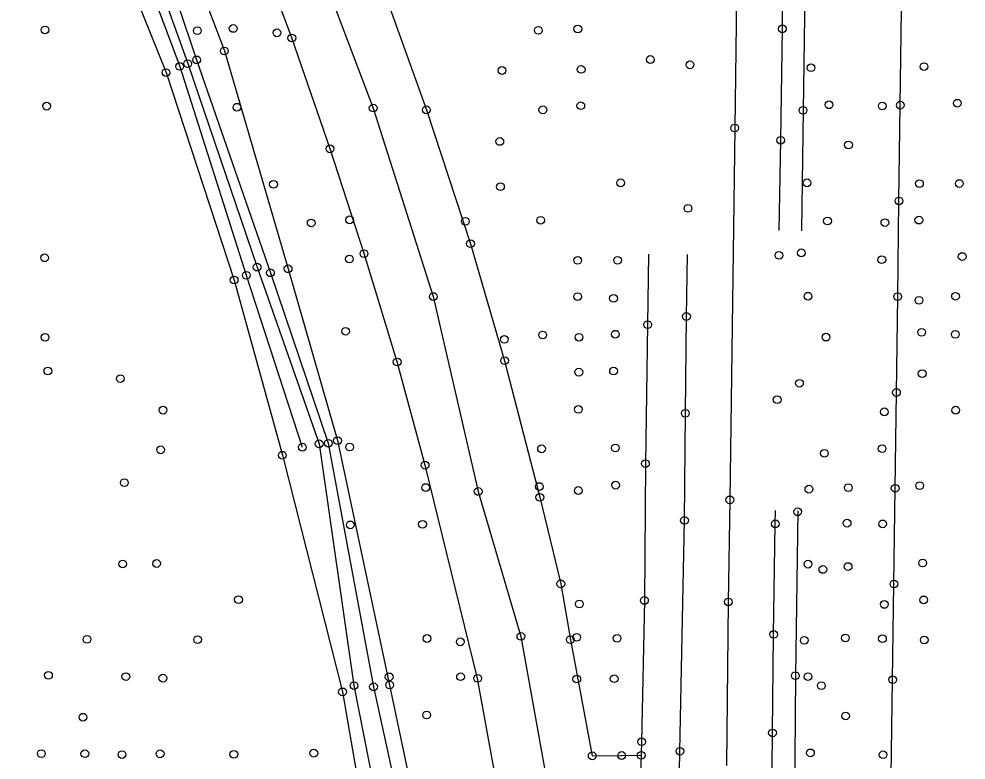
# Model space of a CAD drawing. Extents: x 20503438 to 20508873, y 7964251 to 7984667.
# Drawn here: x 20506434.7 to 20506679.6, y 7969482.5 to 7969674.2 of the extents above; entities that cross this region are included whole.
import ezdxf

# ---------------------------------------------------------------- set-up
doc = ezdxf.new("R2010")
doc.units = 0
for name, color, linetype in [('SurBreakLine', 7, 'Continuous'), ('SurConcreteSlab', 7, 'Continuous'), ('SurDrainageArrowDown', 7, 'Continuous'), ('SurDrainageArrowUp', 7, 'Continuous'), ('SurEdgeRoadPaved', 7, 'Continuous'), ('SurEdgeShoulderPaved', 7, 'Continuous'), ('SurPointsNonDTM', 7, 'Continuous'), ('SurSurveyPoints', 7, 'Continuous'), ('SurTopOfWater', 7, 'Continuous')]:
    doc.layers.add(name, color=color, linetype=linetype)

msp = doc.modelspace()

# ---------------------------------------------------------------- linework, layer by layer
at = {"layer": 'SurBreakLine'}
for points in [[(20506630.22, 7970500.51), (20506629.94, 7970458.31), (20506629.34, 7970411.54), (20506628.69, 7970380.29), (20506628.52, 7970349.87), (20506627.74, 7970284.03), (20506627.47, 7970249.09), (20506626.82, 7970216.67), (20506626.3, 7970146.74), (20506624.57, 7970007.29), (20506624.05, 7969973.48), (20506623.87, 7969953.25), (20506623.51, 7969921.12), (20506622.74, 7969871.31), (20506622.11, 7969822.83), (20506621.64, 7969788.61), (20506621.25, 7969755.93), (20506621.07, 7969741.02), (20506620.4, 7969693.27), (20506619.78, 7969645.95), (20506618.53, 7969549.76), (20506618.14, 7969523.36), (20506617.67, 7969481.03)], [(20506055.68, 7970391.77), (20506077.75, 7970359.75), (20506108.69, 7970301.09), (20506132.04, 7970256.55), (20506165.25, 7970205.48), (20506192.45, 7970157.41), (20506224.46, 7970101.44), (20506248.25, 7970061.27), (20506293.41, 7969992.66), (20506326.25, 7969942.44), (20506365.51, 7969880.7), (20506394.3, 7969832.14), (20506425.75, 7969780.09), (20506430.79, 7969767.57), (20506440.81, 7969740.77), (20506460.31, 7969704.46), (20506476.26, 7969661.89), (20506493.48, 7969607.85), (20506507.96, 7969563.39)], [(20506265.17, 7970071.99), (20506309.01, 7970002.39), (20506340.2, 7969952.07), (20506378, 7969886.15), (20506406.73, 7969836.94), (20506435.92, 7969787.45), (20506445.2, 7969773.78), (20506455.48, 7969747.6), (20506471.62, 7969708.42), (20506487.81, 7969665.88), (20506504.3, 7969609.54), (20506517.07, 7969565.09), (20506530.55, 7969501.87), (20506539.77, 7969458.14)], [(20506259.31, 7970069.25), (20506303.96, 7969999.09), (20506335.37, 7969948.79), (20506372.37, 7969884.24), (20506399.91, 7969834.73), (20506433.45, 7969785.26), (20506443.29, 7969773.02), (20506446.14, 7969743.51), (20506465.85, 7969707.69), (20506480.64, 7969663.58), (20506499.73, 7969608.5), (20506514.68, 7969564.41), (20506526.38, 7969501.4), (20506535.77, 7969458.35)], [(20506245.46, 7970059.26), (20506289.42, 7969989.86), (20506322.08, 7969939.84), (20506362.1, 7969878.45), (20506391.2, 7969829.89), (20506418.64, 7969776.17), (20506425.78, 7969763.92), (20506436.91, 7969737.91), (20506455.83, 7969702.3), (20506472.72, 7969660.29), (20506490.33, 7969606.63), (20506502.81, 7969561.31), (20506518.36, 7969500.09), (20506526.15, 7969455.03)]]:
    msp.add_lwpolyline(points, dxfattribs=at)
at = {"layer": 'SurConcreteSlab'}
msp.add_lwpolyline([(20506312.48, 7970084.37), (20506343.03, 7970026.25), (20506361.37, 7969990.21), (20506379.77, 7969955.07), (20506398.31, 7969920.35), (20506410.28, 7969897), (20506440.24, 7969838.92), (20506453.38, 7969813.47), (20506471.23, 7969778.05), (20506495.26, 7969734.3), (20506511.4, 7969690.45), (20506526.3, 7969651.11), (20506541.85, 7969602.36), (20506553.45, 7969551.94), (20506564.49, 7969514.44), (20506574.01, 7969461.11)], dxfattribs=at)
at = {"layer": 'SurDrainageArrowDown'}
msp.add_lwpolyline([(20506660.27, 7969478.45), (20506660.63, 7969503.23), (20506660.96, 7969528), (20506661.29, 7969552.77), (20506661.62, 7969577.54), (20506661.94, 7969602.32), (20506662.27, 7969627.09), (20506662.6, 7969651.86), (20506662.93, 7969676.63), (20506663.25, 7969701.4), (20506663.54, 7969726.18), (20506663.82, 7969750.97), (20506664.09, 7969775.76), (20506664.37, 7969800.55), (20506664.64, 7969825.33), (20506664.92, 7969850.12), (20506665.19, 7969874.91), (20506665.47, 7969899.7), (20506665.74, 7969924.48), (20506666.29, 7969949.48), (20506666.84, 7969974.47), (20506667.39, 7969999.46), (20506667.92, 7970023.56)], dxfattribs=at)
at = {"layer": 'SurDrainageArrowUp'}
msp.add_lwpolyline([(20506438.1, 7969771.83), (20506443.35, 7969742.94), (20506462.68, 7969706.4), (20506478.32, 7969662.6), (20506496.28, 7969609.97), (20506512.32, 7969564.26), (20506521.33, 7969501.72), (20506530.41, 7969455.42), (20506542.25, 7969371.11), (20506545.39, 7969325.12), (20506547.61, 7969281.18), (20506550.51, 7969229.55), (20506551.89, 7969191.24), (20506551.28, 7969123.71), (20506552.43, 7969055.04)], dxfattribs=at)
at = {"layer": 'SurEdgeRoadPaved'}
for points in [[(20506631.32, 7969619.45), (20506631.68, 7969642.79), (20506632.12, 7969671.61), (20506632.23, 7969682.94), (20506632.59, 7969720.14), (20506634, 7969843.3), (20506635.85, 7969961.58), (20506636.59, 7970028.9), (20506637.95, 7970121.57), (20506639.37, 7970242.27), (20506639.5, 7970278.6), (20506640.61, 7970371.42), (20506641.91, 7970469.55), (20506641.82, 7970500.36)], [(20506352.99, 7970040.84), (20506374.32, 7969999.65), (20506390.57, 7969968.92), (20506409.06, 7969933.38), (20506428.12, 7969896.18), (20506452.11, 7969850.37), (20506465.31, 7969824.83), (20506480.86, 7969794.17), (20506483.46, 7969789.06), (20506499.78, 7969754.47), (20506515.4, 7969718.45), (20506527.51, 7969685.76), (20506540.05, 7969650.65), (20506551.47, 7969616.02), (20506560.28, 7969585.76), (20506569.39, 7969550.43), (20506574.82, 7969528.04), (20506577.29, 7969513.59), (20506582.94, 7969483.55), (20506590.54, 7969483.63), (20506595.61, 7969483.68)], [(20506597.46, 7969613.34), (20506597.28, 7969595.09), (20506596.71, 7969559.15), (20506596.45, 7969523.74), (20506595.72, 7969487.19), (20506595.11, 7969466.36)], [(20506603.4, 7969291.1), (20506603.32, 7969318.39), (20506603.68, 7969353.03), (20506604.02, 7969378.75), (20506604.55, 7969418.34), (20506605.06, 7969452.89), (20506605.62, 7969484.73), (20506606.8, 7969544.44), (20506607.03, 7969572.16), (20506607.32, 7969597.2), (20506607.54, 7969613.23)], [(20506629.02, 7969437.79), (20506629.57, 7969489.48), (20506629.86, 7969514.95), (20506630.28, 7969543.56), (20506630.33, 7969547.03)]]:
    msp.add_lwpolyline(points, dxfattribs=at)
at = {"layer": 'SurEdgeShoulderPaved'}
for points in [[(20506648.62, 7970500.27), (20506647.27, 7970459.01), (20506646.9, 7970417.14), (20506644.76, 7970214.42), (20506643.68, 7970120.75), (20506642.88, 7970059), (20506642.28, 7970020.9), (20506641.72, 7969970.09), (20506641.45, 7969947.33), (20506640.93, 7969913.12), (20506640.56, 7969882.02), (20506639.59, 7969817.55), (20506639.17, 7969786.45), (20506638.82, 7969761), (20506638.43, 7969719.99), (20506638.13, 7969693.16), (20506637.46, 7969650.51), (20506637.08, 7969619.38)], [(20506558.41, 7969475.22), (20506553.3, 7969503.59), (20506539.73, 7969558.73), (20506532.5, 7969585.43), (20506523.93, 7969613.45), (20506515.14, 7969640.57), (20506505.25, 7969669.25), (20506494.55, 7969698.03), (20506492.29, 7969703.55), (20506486.63, 7969717.33), (20506483.23, 7969725.6), (20506480.64, 7969730.77), (20506470.25, 7969751.44), (20506466.32, 7969758.75), (20506465.01, 7969761.19), (20506462.39, 7969766.06), (20506441.81, 7969804.7), (20506420.97, 7969844.98)], [(20506636.09, 7969546.94), (20506635.48, 7969504.27), (20506635.15, 7969461.94)]]:
    msp.add_lwpolyline(points, dxfattribs=at)
at = {"layer": 'SurPointsNonDTM'}
for centre in [(20506644.19, 7969651.96), (20506643.79, 7969621.91), (20506643.39, 7969591.86), (20506642.99, 7969561.81), (20506642.59, 7969531.76), (20506642.19, 7969501.7)]:
    msp.add_circle(centre, 1, dxfattribs=at)
at = {"layer": 'SurSurveyPoints'}
for centre in [(20506441.43, 7969671.33), (20506480.81, 7969671.12), (20506490.09, 7969671.71), (20506501.4, 7969670.58), (20506569, 7969671.23), (20506579.22, 7969671.58), (20506632.12, 7969671.61), (20506505.25, 7969669.25), (20506487.81, 7969665.88), (20506478.32, 7969662.6), (20506480.64, 7969663.58), (20506597.97, 7969663.67), (20506608.21, 7969662.3), (20506472.72, 7969660.29), (20506476.26, 7969661.89), (20506559.61, 7969660.83), (20506580.08, 7969661.11), (20506639.52, 7969661.54), (20506668.73, 7969661.84), (20506677.34, 7969652.37), (20506441.84, 7969651.61), (20506491.07, 7969651.33), (20506526.3, 7969651.11), (20506540.05, 7969650.65), (20506570.17, 7969650.65), (20506579.98, 7969651.71), (20506637.46, 7969650.51), (20506657.95, 7969651.65), (20506662.6, 7969651.86), (20506619.78, 7969645.95), (20506631.68, 7969642.79), (20506515.14, 7969640.57), (20506559.04, 7969642.48), (20506649.21, 7969641.56), (20506500.51, 7969631.39), (20506559.21, 7969630.77), (20506590.29, 7969631.77), (20506638.49, 7969631.77), (20506667.57, 7969631.56), (20506677.86, 7969631.59), (20506662.27, 7969627.09), (20506607.7, 7969625.16), (20506510.27, 7969621.4), (20506520.21, 7969622.2), (20506550.13, 7969621.82), (20506569.61, 7969622.09), (20506658.63, 7969621.49), (20506667.41, 7969622.13), (20506551.47, 7969616.02), (20506523.93, 7969613.45), (20506637.01, 7969613.66), (20506441.32, 7969612.38), (20506520.15, 7969612.08), (20506579.19, 7969611.7), (20506589.5, 7969611.74), (20506631.22, 7969613.03), (20506657.83, 7969611.91), (20506678.62, 7969612.7), (20506496.28, 7969609.97), (20506499.73, 7969608.5), (20506504.3, 7969609.54), (20506490.33, 7969606.63), (20506493.48, 7969607.85), (20506541.85, 7969602.36), (20506579.18, 7969602.35), (20506588.45, 7969601.89), (20506638.75, 7969602.44), (20506661.94, 7969602.32), (20506667.45, 7969601.38), (20506676.9, 7969602.43), (20506607.32, 7969597.2), (20506597.28, 7969595.09), (20506441.45, 7969591.79), (20506519.16, 7969593.38), (20506560.2, 7969591.27), (20506570.11, 7969592.4), (20506579.51, 7969591.83), (20506588.92, 7969592.61), (20506668.14, 7969593.11), (20506676.83, 7969592.57), (20506532.5, 7969585.43), (20506560.28, 7969585.76), (20506442.17, 7969583.08), (20506579.48, 7969582.8), (20506588.46, 7969583.1), (20506668.27, 7969582.42), (20506460.93, 7969581.14), (20506636.53, 7969579.93), (20506661.62, 7969577.54), (20506630.77, 7969575.68), (20506471.94, 7969572.97), (20506579.35, 7969573.16), (20506607.03, 7969572.16), (20506658.49, 7969572.53), (20506676.94, 7969572.96), (20506512.32, 7969564.26), (20506514.68, 7969564.41), (20506517.07, 7969565.09), (20506471.31, 7969562.71), (20506507.96, 7969563.39), (20506520.22, 7969563.43), (20506569.84, 7969562.97), (20506588.92, 7969563.19), (20506657.9, 7969563.02), (20506502.81, 7969561.31), (20506539.73, 7969558.73), (20506596.71, 7969559.15), (20506461.93, 7969554.2), (20506539.87, 7969552.95), (20506553.45, 7969551.94), (20506569.27, 7969553.21), (20506579.34, 7969552.18), (20506588.98, 7969553.57), (20506638.97, 7969552.53), (20506649.19, 7969552.9), (20506661.29, 7969552.77), (20506667.61, 7969553.44), (20506569.39, 7969550.43), (20506618.53, 7969549.76), (20506636.09, 7969546.68), (20506520.36, 7969543.29), (20506539.05, 7969543.44), (20506606.8, 7969544.44), (20506630.28, 7969543.56), (20506648.86, 7969543.73), (20506658.03, 7969543.55), (20506461.52, 7969533.19), (20506470.28, 7969533.3), (20506638.77, 7969533.13), (20506649.12, 7969532.51), (20506668.4, 7969533.43), (20506574.82, 7969528.04), (20506660.96, 7969528), (20506491.47, 7969523.95), (20506579.6, 7969522.83), (20506596.45, 7969523.74), (20506618.14, 7969523.36), (20506658.48, 7969522.71), (20506668.64, 7969523.89), (20506452.29, 7969513.7), (20506480.88, 7969513.61), (20506540.21, 7969513.9), (20506548.86, 7969513.04), (20506564.49, 7969514.44), (20506577.29, 7969513.59), (20506578.94, 7969514.19), (20506589.37, 7969513.93), (20506629.86, 7969514.95), (20506637.77, 7969513.43), (20506648.42, 7969514.03), (20506658, 7969513.84), (20506668.81, 7969513.52), (20506442.32, 7969504.38), (20506462.33, 7969504.05), (20506471.9, 7969503.64), (20506530.43, 7969503.97), (20506548.89, 7969504), (20506553.3, 7969503.59), (20506578.95, 7969503.41), (20506588.62, 7969503.49), (20506635.48, 7969504.27), (20506638.73, 7969504.05), (20506660.63, 7969503.23), (20506521.33, 7969501.72), (20506526.38, 7969501.4), (20506530.55, 7969501.87), (20506518.36, 7969500.09), (20506451.26, 7969493.54), (20506540.11, 7969494.12), (20506648.46, 7969493.87), (20506629.57, 7969489.48), (20506595.72, 7969487.19), (20506440.46, 7969484.11), (20506451.73, 7969484.09), (20506461.35, 7969483.87), (20506471.2, 7969484.07), (20506490.25, 7969483.95), (20506510.94, 7969484.23), (20506582.94, 7969483.55), (20506590.54, 7969483.63), (20506595.61, 7969483.68), (20506605.62, 7969484.73), (20506639.38, 7969484.31), (20506658.16, 7969483.83)]:
    msp.add_circle(centre, 1, dxfattribs=at)
at = {"layer": 'SurTopOfWater'}
for points in [[(20506503.23, 7969609.95), (20506503.27, 7969609.95), (20506503.27, 7969609.99), (20506503.23, 7969609.99)], [(20506503.25, 7969610), (20506503.25, 7969610), (20506503.25, 7969609.96), (20506503.25, 7969609.96)], [(20506503.25, 7969610), (20506503.25, 7969610), (20506503.25, 7969609.98), (20506503.25, 7969609.98)], [(20506503.25, 7969609.98), (20506503.25, 7969609.98), (20506503.25, 7969609.97), (20506503.25, 7969609.97)], [(20506503.25, 7969609.97), (20506503.25, 7969609.97), (20506503.25, 7969609.96), (20506503.25, 7969609.96)], [(20506512.5, 7969564.3), (20506512.54, 7969564.3), (20506512.54, 7969564.34), (20506512.5, 7969564.34)], [(20506512.52, 7969564.35), (20506512.52, 7969564.35), (20506512.52, 7969564.31), (20506512.52, 7969564.31)], [(20506512.52, 7969564.35), (20506512.52, 7969564.35), (20506512.52, 7969564.33), (20506512.52, 7969564.33)], [(20506512.52, 7969564.33), (20506512.52, 7969564.33), (20506512.52, 7969564.32), (20506512.52, 7969564.32)], [(20506512.52, 7969564.32), (20506512.52, 7969564.32), (20506512.52, 7969564.31), (20506512.52, 7969564.31)]]:
    msp.add_lwpolyline(points, close=True, dxfattribs=at)
for centre in [(20506503.24, 7969609.97), (20506503.25, 7969609.97), (20506503.26, 7969609.97), (20506512.51, 7969564.32), (20506512.52, 7969564.32), (20506512.53, 7969564.32)]:
    msp.add_arc(centre, 0.00586, 186.3566, 5.6839, dxfattribs=at)

doc.saveas('drawing.dxf')
